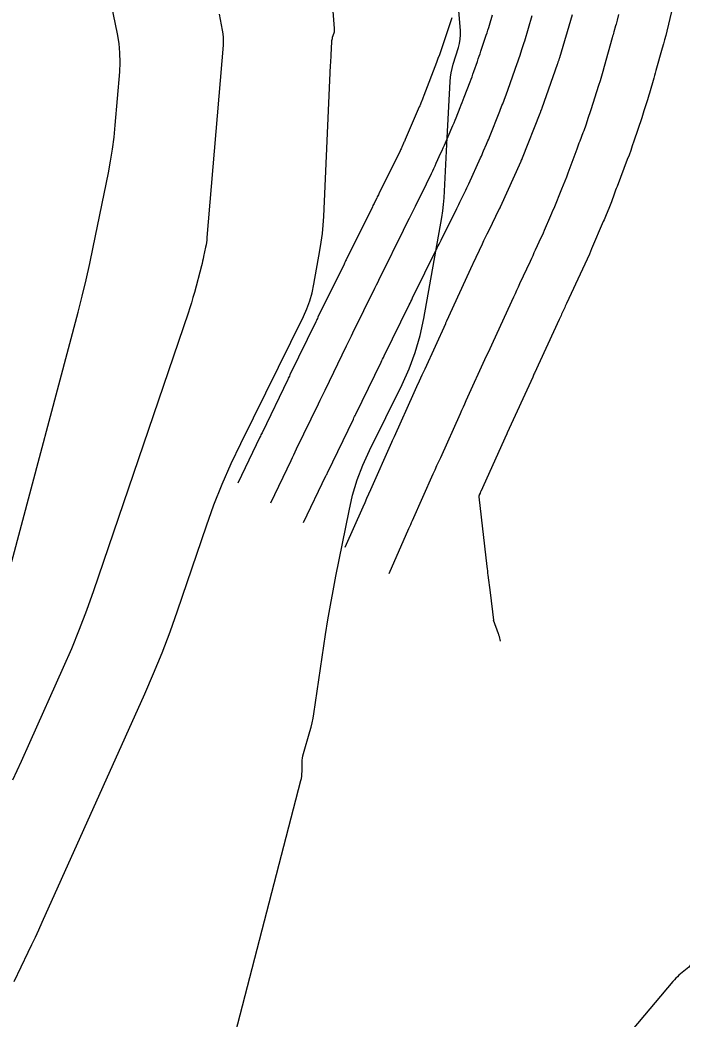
# Model space of a CAD drawing. Extents: x 1005228 to 1008882, y 1883389 to 1885754.
# Drawn here: x 1007516.7 to 1007568.5, y 1884790.4 to 1884868.6 of the extents above; entities that cross this region are included whole.
import ezdxf

# ---------------------------------------------------------------- set-up
doc = ezdxf.new("R2010")
doc.units = 0
for name, color, linetype in [('ATDIMS', 7, 'Continuous'), ('C-ANNO-NOTE', 7, 'Continuous'), ('S_BRIDGE', 7, 'Continuous'), ('TSOBSTACLE', 7, 'Continuous')]:
    doc.layers.add(name, color=color, linetype=linetype)

msp = doc.modelspace()

# ---------------------------------------------------------------- linework, layer by layer
at = {"layer": 'ATDIMS'}
msp.add_lwpolyline([(1007563.561, 1884869.049), (1007563.456, 1884868.611), (1007563.429, 1884868.502), (1007563.401, 1884868.393), (1007563.372, 1884868.285), (1007563.342, 1884868.177), (1007563.204, 1884867.698), (1007563.171, 1884867.582), (1007563.139, 1884867.466), (1007563.106, 1884867.35), (1007563.074, 1884867.234), (1007562.447, 1884864.973), (1007562.342, 1884864.601), (1007562.233, 1884864.23), (1007562.121, 1884863.861), (1007562.005, 1884863.492), (1007561.392, 1884861.583), (1007561.343, 1884861.434), (1007561.295, 1884861.285), (1007561.246, 1884861.136), (1007561.196, 1884860.987), (1007560.998, 1884860.391), (1007560.947, 1884860.242), (1007560.896, 1884860.094), (1007560.842, 1884859.946), (1007560.787, 1884859.799), (1007560.535, 1884859.136), (1007560.474, 1884858.976), (1007560.414, 1884858.817), (1007560.355, 1884858.657), (1007560.295, 1884858.497), (1007559.61, 1884856.633), (1007559.491, 1884856.314), (1007559.368, 1884855.997), (1007559.243, 1884855.68), (1007559.115, 1884855.365), (1007558.494, 1884853.865), (1007558.414, 1884853.671), (1007558.333, 1884853.478), (1007558.251, 1884853.285), (1007558.169, 1884853.092), (1007557.838, 1884852.321), (1007557.755, 1884852.129), (1007557.67, 1884851.937), (1007557.584, 1884851.746), (1007557.496, 1884851.555), (1007557.055, 1884850.604), (1007556.952, 1884850.382), (1007556.85, 1884850.16), (1007556.747, 1884849.938), (1007556.644, 1884849.716), (1007555.83, 1884847.955), (1007555.712, 1884847.699), (1007555.594, 1884847.442), (1007555.475, 1884847.186), (1007555.357, 1884846.929), (1007553.757, 1884843.455), (1007553.624, 1884843.164), (1007553.49, 1884842.873), (1007553.357, 1884842.582), (1007553.224, 1884842.29), (1007551.632, 1884838.794), (1007551.518, 1884838.543), (1007551.404, 1884838.293), (1007551.291, 1884838.042), (1007551.178, 1884837.791), (1007549.627, 1884834.348), (1007549.481, 1884834.025), (1007549.336, 1884833.702), (1007549.192, 1884833.379), (1007549.047, 1884833.055), (1007547.424, 1884829.413), (1007547.355, 1884829.257), (1007547.286, 1884829.101), (1007547.216, 1884828.945), (1007547.147, 1884828.788), (1007545.589, 1884825.258)], dxfattribs=at)
at = {"layer": 'C-ANNO-NOTE'}
for points in [[(1007516.11, 1884826.214), (1007521.282, 1884845.734), (1007521.608, 1884846.999), (1007521.914, 1884848.269), (1007522.202, 1884849.543), (1007522.471, 1884850.821), (1007523.652, 1884856.649), (1007523.826, 1884857.579), (1007523.974, 1884858.512), (1007524.094, 1884859.45), (1007524.187, 1884860.392), (1007524.537, 1884864.552), (1007524.574, 1884865.301), (1007524.557, 1884866.047), (1007524.487, 1884866.79), (1007524.364, 1884867.529), (1007523.715, 1884870.726)], [(1007532.309, 1884869.08), (1007532.563, 1884867.826), (1007532.612, 1884867.536), (1007532.639, 1884867.244), (1007532.646, 1884866.952), (1007532.631, 1884866.658), (1007531.362, 1884851.581), (1007531.344, 1884851.394), (1007531.32, 1884851.209), (1007531.291, 1884851.024), (1007531.256, 1884850.84), (1007531.107, 1884850.105), (1007531.069, 1884849.922), (1007531.028, 1884849.739), (1007530.984, 1884849.557), (1007530.937, 1884849.375), (1007530.384, 1884847.288), (1007530.272, 1884846.88), (1007530.153, 1884846.475), (1007530.028, 1884846.072), (1007529.895, 1884845.671), (1007522.484, 1884823.911), (1007521.947, 1884822.391), (1007521.374, 1884820.884), (1007520.766, 1884819.392), (1007520.123, 1884817.913), (1007517.481, 1884812.026), (1007516.816, 1884810.556), (1007516.14, 1884809.092)], [(1007516.27, 1884793.326), (1007517.388, 1884795.64), (1007517.666, 1884796.219), (1007517.939, 1884796.801), (1007518.209, 1884797.384), (1007518.474, 1884797.969), (1007526.496, 1884815.848), (1007527.195, 1884817.455), (1007527.855, 1884819.077), (1007528.478, 1884820.714), (1007529.062, 1884822.366), (1007531.322, 1884829.003), (1007531.914, 1884830.651), (1007532.558, 1884832.278), (1007533.255, 1884833.882), (1007534.005, 1884835.465), (1007538.908, 1884845.397), (1007539.183, 1884846.006), (1007539.413, 1884846.631), (1007539.597, 1884847.27), (1007539.737, 1884847.924), (1007540.205, 1884850.57), (1007540.311, 1884851.233), (1007540.396, 1884851.898), (1007540.459, 1884852.565), (1007540.501, 1884853.235), (1007541.042, 1884865.083), (1007541.052, 1884865.284), (1007541.062, 1884865.485), (1007541.072, 1884865.687), (1007541.082, 1884865.888), (1007541.137, 1884866.917), (1007541.144, 1884867.006), (1007541.157, 1884867.094), (1007541.176, 1884867.181), (1007541.2, 1884867.267), (1007541.309, 1884867.609), (1007541.332, 1884867.695), (1007541.346, 1884867.782), (1007541.351, 1884867.87), (1007541.348, 1884867.959), (1007541.204, 1884869.666)]]:
    msp.add_lwpolyline(points, dxfattribs=at)
at = {"layer": 'S_BRIDGE'}
for points in [[(1007533.213, 1884787.795), (1007538.715, 1884809.059), (1007538.755, 1884809.233), (1007538.783, 1884809.408), (1007538.8, 1884809.585), (1007538.805, 1884809.763), (1007538.807, 1884810.477), (1007538.813, 1884810.655), (1007538.832, 1884810.831), (1007538.864, 1884811.005), (1007538.908, 1884811.178), (1007539.415, 1884812.899), (1007539.51, 1884813.245), (1007539.593, 1884813.593), (1007539.665, 1884813.943), (1007539.724, 1884814.297), (1007540.653, 1884820.492), (1007540.832, 1884821.641), (1007541.026, 1884822.788), (1007541.233, 1884823.933), (1007541.454, 1884825.075), (1007542.479, 1884830.191), (1007542.764, 1884831.411), (1007543.127, 1884832.605), (1007543.568, 1884833.772), (1007544.086, 1884834.913), (1007546.63, 1884840.067), (1007547.194, 1884841.317), (1007547.665, 1884842.597), (1007548.044, 1884843.908), (1007548.33, 1884845.249), (1007549.73, 1884853.159), (1007549.812, 1884853.673), (1007549.878, 1884854.188), (1007549.926, 1884854.705), (1007549.959, 1884855.224), (1007550.054, 1884857.304), (1007550.078, 1884857.824), (1007550.103, 1884858.344), (1007550.129, 1884858.864), (1007550.156, 1884859.384), (1007550.391, 1884863.816), (1007550.419, 1884864.156), (1007550.47, 1884864.492), (1007550.541, 1884864.824), (1007550.634, 1884865.153), (1007551.048, 1884866.459), (1007551.135, 1884866.787), (1007551.189, 1884867.119), (1007551.21, 1884867.455), (1007551.198, 1884867.795), (1007550.624, 1884874.611)], [(1007606.294, 1884820.742), (1007589.898, 1884813.36), (1007589.389, 1884813.123), (1007588.887, 1884812.872), (1007588.392, 1884812.607), (1007587.904, 1884812.329), (1007585.966, 1884811.188), (1007585.493, 1884810.889), (1007585.042, 1884810.561), (1007584.613, 1884810.204), (1007584.208, 1884809.818), (1007569.298, 1884794.697), (1007569.18, 1884794.58), (1007569.058, 1884794.465), (1007568.935, 1884794.353), (1007568.808, 1884794.244), (1007568.297, 1884793.814), (1007568.172, 1884793.703), (1007568.052, 1884793.588), (1007567.936, 1884793.468), (1007567.826, 1884793.343), (1007549.148, 1884771.117)]]:
    msp.add_lwpolyline(points, dxfattribs=at)
at = {"layer": 'TSOBSTACLE'}
for points in [[(1007567.713, 1884869.294), (1007567.34, 1884867.74), (1007567.259, 1884867.41), (1007567.174, 1884867.08), (1007567.086, 1884866.751), (1007566.994, 1884866.424), (1007566.487, 1884864.656), (1007566.432, 1884864.463), (1007566.377, 1884864.271), (1007566.323, 1884864.078), (1007566.269, 1884863.885), (1007566.047, 1884863.081), (1007565.997, 1884862.904), (1007565.945, 1884862.727), (1007565.891, 1884862.551), (1007565.836, 1884862.375), (1007565.61, 1884861.673), (1007565.553, 1884861.497), (1007565.496, 1884861.322), (1007565.439, 1884861.147), (1007565.381, 1884860.972), (1007564.769, 1884859.136), (1007564.646, 1884858.773), (1007564.519, 1884858.41), (1007564.388, 1884858.049), (1007564.253, 1884857.69), (1007563.449, 1884855.575), (1007563.394, 1884855.431), (1007563.34, 1884855.286), (1007563.286, 1884855.142), (1007563.233, 1884854.997), (1007563.01, 1884854.392), (1007562.961, 1884854.261), (1007562.911, 1884854.131), (1007562.86, 1884854.001), (1007562.807, 1884853.872), (1007562.594, 1884853.356), (1007562.54, 1884853.227), (1007562.486, 1884853.098), (1007562.432, 1884852.97), (1007562.377, 1884852.842), (1007561.457, 1884850.697), (1007561.284, 1884850.297), (1007561.108, 1884849.899), (1007560.929, 1884849.502), (1007560.748, 1884849.107), (1007559.5, 1884846.417), (1007559.452, 1884846.313), (1007559.405, 1884846.21), (1007559.357, 1884846.106), (1007559.309, 1884846.003), (1007559.117, 1884845.589), (1007559.07, 1884845.485), (1007559.022, 1884845.382), (1007558.974, 1884845.278), (1007558.926, 1884845.174), (1007556.985, 1884840.958), (1007556.951, 1884840.885), (1007556.918, 1884840.812), (1007556.885, 1884840.74), (1007556.852, 1884840.667), (1007554.863, 1884836.301), (1007554.848, 1884836.267), (1007554.832, 1884836.232), (1007554.817, 1884836.198), (1007554.801, 1884836.164), (1007552.796, 1884831.713), (1007552.78, 1884831.678), (1007552.764, 1884831.642), (1007552.748, 1884831.606), (1007552.732, 1884831.57), (1007552.668, 1884831.427), (1007552.655, 1884831.39), (1007552.646, 1884831.353), (1007552.643, 1884831.316), (1007552.645, 1884831.277), (1007553.263, 1884825.826), (1007553.282, 1884825.656), (1007553.303, 1884825.485), (1007553.323, 1884825.315), (1007553.345, 1884825.144), (1007553.518, 1884823.78), (1007553.791, 1884821.632), (1007553.792, 1884821.631)], [(1007550.521, 1884868.798), (1007549.655, 1884866.215), (1007549.629, 1884866.137), (1007549.603, 1884866.059), (1007549.576, 1884865.982), (1007549.549, 1884865.905), (1007549.442, 1884865.595), (1007549.414, 1884865.518), (1007549.386, 1884865.441), (1007549.358, 1884865.364), (1007549.329, 1884865.288), (1007548.345, 1884862.721), (1007548.315, 1884862.645), (1007548.286, 1884862.569), (1007548.256, 1884862.493), (1007548.226, 1884862.417), (1007548.105, 1884862.115), (1007548.075, 1884862.039), (1007548.044, 1884861.964), (1007548.012, 1884861.889), (1007547.98, 1884861.814), (1007546.879, 1884859.268), (1007546.847, 1884859.194), (1007546.814, 1884859.12), (1007546.782, 1884859.045), (1007546.748, 1884858.971), (1007546.615, 1884858.675), (1007546.582, 1884858.601), (1007546.548, 1884858.527), (1007546.513, 1884858.454), (1007546.477, 1884858.381), (1007544.816, 1884855.017), (1007544.774, 1884854.932), (1007544.732, 1884854.848), (1007544.69, 1884854.763), (1007544.649, 1884854.679), (1007544.481, 1884854.341), (1007544.439, 1884854.256), (1007544.398, 1884854.172), (1007544.356, 1884854.087), (1007544.314, 1884854.003), (1007542.261, 1884849.846), (1007542.218, 1884849.76), (1007542.176, 1884849.673), (1007542.133, 1884849.587), (1007542.091, 1884849.501), (1007540.052, 1884845.341), (1007540.01, 1884845.254), (1007539.968, 1884845.167), (1007539.925, 1884845.08), (1007539.883, 1884844.993), (1007537.857, 1884840.827), (1007537.815, 1884840.74), (1007537.773, 1884840.653), (1007537.73, 1884840.565), (1007537.688, 1884840.478), (1007535.676, 1884836.306), (1007535.633, 1884836.218), (1007535.591, 1884836.13), (1007535.549, 1884836.042), (1007535.506, 1884835.954), (1007533.781, 1884832.355)], [(1007536.353, 1884830.809), (1007537.943, 1884834.127), (1007538.053, 1884834.356), (1007538.163, 1884834.585), (1007538.273, 1884834.813), (1007538.383, 1884835.042), (1007540.086, 1884838.573), (1007540.215, 1884838.84), (1007540.344, 1884839.107), (1007540.474, 1884839.374), (1007540.603, 1884839.641), (1007542.289, 1884843.107), (1007542.414, 1884843.364), (1007542.539, 1884843.621), (1007542.665, 1884843.878), (1007542.791, 1884844.135), (1007544.504, 1884847.63), (1007544.626, 1884847.879), (1007544.748, 1884848.128), (1007544.87, 1884848.376), (1007544.993, 1884848.624), (1007546.736, 1884852.153), (1007546.852, 1884852.39), (1007546.969, 1884852.626), (1007547.086, 1884852.862), (1007547.203, 1884853.099), (1007547.671, 1884854.044), (1007547.788, 1884854.28), (1007547.905, 1884854.516), (1007548.022, 1884854.753), (1007548.139, 1884854.989), (1007548.934, 1884856.601), (1007549.031, 1884856.8), (1007549.126, 1884856.999), (1007549.22, 1884857.199), (1007549.311, 1884857.401), (1007549.673, 1884858.208), (1007549.763, 1884858.409), (1007549.853, 1884858.612), (1007549.942, 1884858.814), (1007550.03, 1884859.017), (1007550.528, 1884860.168), (1007550.613, 1884860.367), (1007550.696, 1884860.566), (1007550.779, 1884860.766), (1007550.86, 1884860.967), (1007551.18, 1884861.771), (1007551.26, 1884861.972), (1007551.339, 1884862.173), (1007551.417, 1884862.375), (1007551.495, 1884862.577), (1007551.956, 1884863.78), (1007552.032, 1884863.978), (1007552.106, 1884864.178), (1007552.178, 1884864.377), (1007552.249, 1884864.578), (1007552.529, 1884865.38), (1007552.598, 1884865.581), (1007552.667, 1884865.782), (1007552.736, 1884865.983), (1007552.803, 1884866.184), (1007553.221, 1884867.431), (1007553.287, 1884867.63), (1007553.351, 1884867.829), (1007553.414, 1884868.029), (1007553.475, 1884868.229), (1007553.716, 1884869.03)], [(1007538.924, 1884829.263), (1007540.676, 1884832.919), (1007540.705, 1884832.979), (1007540.734, 1884833.039), (1007540.763, 1884833.099), (1007540.792, 1884833.159), (1007542.822, 1884837.368), (1007542.869, 1884837.464), (1007542.916, 1884837.561), (1007542.963, 1884837.658), (1007543.01, 1884837.755), (1007544.996, 1884841.84), (1007545.053, 1884841.958), (1007545.111, 1884842.076), (1007545.168, 1884842.194), (1007545.226, 1884842.312), (1007547.185, 1884846.31), (1007547.252, 1884846.446), (1007547.319, 1884846.582), (1007547.386, 1884846.718), (1007547.453, 1884846.854), (1007549.39, 1884850.776), (1007549.466, 1884850.928), (1007549.541, 1884851.08), (1007549.616, 1884851.232), (1007549.691, 1884851.384), (1007550.919, 1884853.864), (1007550.998, 1884854.025), (1007551.078, 1884854.185), (1007551.157, 1884854.345), (1007551.236, 1884854.506), (1007551.553, 1884855.147), (1007551.631, 1884855.308), (1007551.708, 1884855.469), (1007551.784, 1884855.631), (1007551.858, 1884855.794), (1007552.775, 1884857.838), (1007552.834, 1884857.971), (1007552.893, 1884858.103), (1007552.951, 1884858.236), (1007553.009, 1884858.369), (1007553.239, 1884858.9), (1007553.296, 1884859.034), (1007553.352, 1884859.167), (1007553.407, 1884859.301), (1007553.461, 1884859.436), (1007554.281, 1884861.494), (1007554.337, 1884861.636), (1007554.393, 1884861.777), (1007554.448, 1884861.919), (1007554.503, 1884862.061), (1007554.721, 1884862.628), (1007554.775, 1884862.771), (1007554.827, 1884862.913), (1007554.879, 1884863.056), (1007554.93, 1884863.2), (1007555.629, 1884865.205), (1007555.681, 1884865.354), (1007555.733, 1884865.503), (1007555.784, 1884865.653), (1007555.834, 1884865.803), (1007556.035, 1884866.402), (1007556.084, 1884866.552), (1007556.133, 1884866.702), (1007556.18, 1884866.853), (1007556.226, 1884867.004), (1007556.816, 1884868.963)], [(1007559.952, 1884869.015), (1007558.943, 1884865.663), (1007558.929, 1884865.619), (1007558.915, 1884865.575), (1007558.901, 1884865.531), (1007558.887, 1884865.487), (1007558.828, 1884865.312), (1007558.813, 1884865.269), (1007558.798, 1884865.225), (1007558.783, 1884865.181), (1007558.768, 1884865.138), (1007557.574, 1884861.716), (1007557.562, 1884861.682), (1007557.55, 1884861.648), (1007557.538, 1884861.615), (1007557.525, 1884861.581), (1007557.474, 1884861.448), (1007557.461, 1884861.414), (1007557.448, 1884861.381), (1007557.435, 1884861.347), (1007557.421, 1884861.314), (1007556.026, 1884857.812), (1007556.017, 1884857.79), (1007556.008, 1884857.768), (1007555.999, 1884857.746), (1007555.989, 1884857.724), (1007555.952, 1884857.638), (1007555.943, 1884857.616), (1007555.933, 1884857.594), (1007555.923, 1884857.573), (1007555.914, 1884857.551), (1007554.302, 1884853.96), (1007554.297, 1884853.949), (1007554.292, 1884853.939), (1007554.287, 1884853.928), (1007554.282, 1884853.917), (1007554.24, 1884853.832), (1007553.381, 1884852.097), (1007553.254, 1884851.84), (1007553.13, 1884851.582), (1007553.007, 1884851.323), (1007552.886, 1884851.063), (1007552.179, 1884849.533), (1007552.151, 1884849.473), (1007550.106, 1884845.03), (1007550.083, 1884844.982), (1007550.061, 1884844.934), (1007550.039, 1884844.885), (1007550.017, 1884844.837), (1007548.4, 1884841.287), (1007548.188, 1884840.82), (1007547.976, 1884840.353), (1007547.765, 1884839.886), (1007547.554, 1884839.419), (1007546.003, 1884835.976), (1007545.955, 1884835.869), (1007545.907, 1884835.763), (1007545.86, 1884835.657), (1007545.812, 1884835.55), (1007544.159, 1884831.839), (1007544.008, 1884831.5), (1007543.858, 1884831.162), (1007543.708, 1884830.823), (1007543.558, 1884830.484), (1007542.16, 1884827.318)], [(1007554.345, 1884819.994), (1007554.244, 1884820.337), (1007554.227, 1884820.394), (1007554.209, 1884820.451), (1007554.19, 1884820.507), (1007554.171, 1884820.564), (1007553.791, 1884821.632)]]:
    msp.add_lwpolyline(points, dxfattribs=at)

doc.saveas('drawing.dxf')
